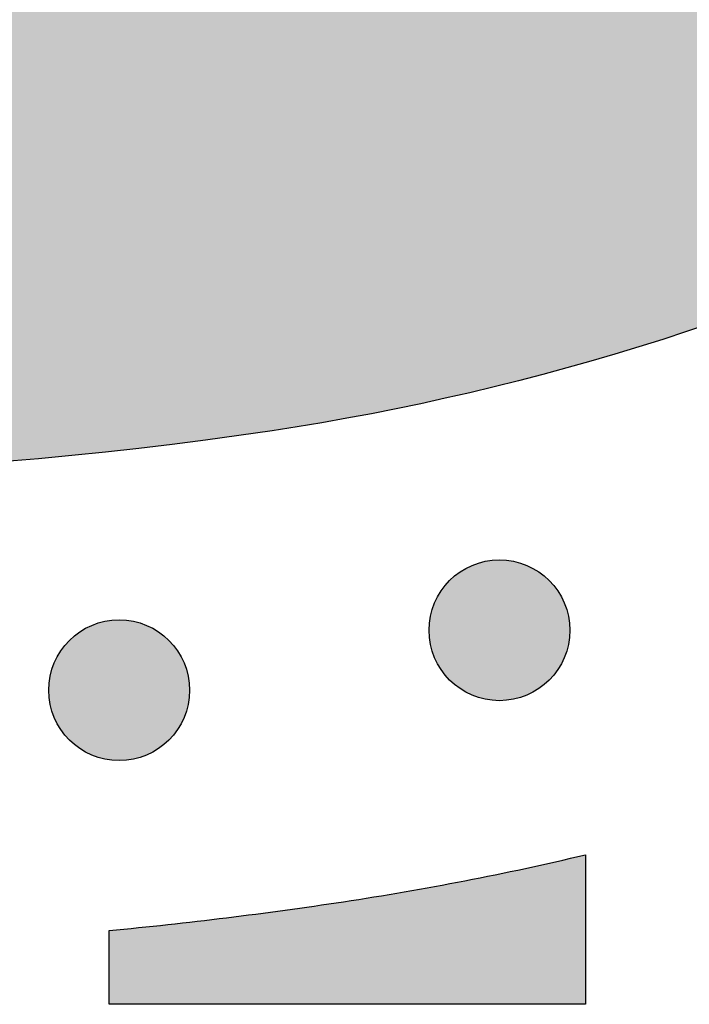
# Model space of a CAD drawing. Header units: millimetres. Extents: x -3873 to -97, y 912 to 4165.
# Tile 455 of 656: x -1536 to -1519, y 2715 to 2739. Entities that reach past the tile are written whole.
import ezdxf

# ---------------------------------------------------------------- set-up
doc = ezdxf.new("R2010")
doc.units = ezdxf.units.MM
doc.layers.add('pattern', color=7, linetype='Continuous', true_color=0x000000)

msp = doc.modelspace()

# ---------------------------------------------------------------- hatches: boundary and pattern name
at = {"layer": 'pattern'}
for points in [[(-1582.065, 2736.226), (-1587.821, 2751.251), (-1573.594, 2745.686), (-1571.085, 2744.751), (-1568.538, 2743.896), (-1565.957, 2743.121), (-1563.344, 2742.429), (-1560.705, 2741.821), (-1558.043, 2741.299), (-1555.362, 2740.865), (-1552.667, 2740.519), (-1549.962, 2740.262), (-1547.251, 2740.093), (-1544.539, 2740.014), (-1541.831, 2740.024), (-1539.13, 2740.123), (-1536.441, 2740.309), (-1533.768, 2740.581), (-1531.116, 2740.939), (-1530.121, 2741.099), (-1529.128, 2741.28), (-1528.135, 2741.48), (-1527.144, 2741.701), (-1526.155, 2741.941), (-1525.169, 2742.202), (-1524.186, 2742.483), (-1523.207, 2742.783), (-1522.233, 2743.104), (-1521.264, 2743.445), (-1520.301, 2743.805), (-1519.345, 2744.184), (-1518.395, 2744.583), (-1517.453, 2745.002), (-1516.52, 2745.439), (-1515.595, 2745.895), (-1514.679, 2746.369), (-1513.773, 2746.861), (-1512.878, 2747.371), (-1511.993, 2747.899), (-1511.12, 2748.444), (-1510.259, 2749.006), (-1509.41, 2749.584), (-1508.574, 2750.178), (-1507.751, 2750.787), (-1506.942, 2751.412), (-1506.147, 2752.051), (-1505.367, 2752.704), (-1504.602, 2753.371), (-1503.851, 2754.052), (-1503.116, 2754.745), (-1502.398, 2755.45), (-1501.692, 2756.169), (-1501, 2756.904), (-1500.319, 2757.654), (-1499.653, 2758.42), (-1498.999, 2759.2), (-1498.36, 2759.995), (-1497.736, 2760.804), (-1497.126, 2761.627), (-1496.533, 2762.463), (-1495.955, 2763.312), (-1495.393, 2764.173), (-1494.849, 2765.046), (-1494.321, 2765.931), (-1493.811, 2766.827), (-1493.319, 2767.732), (-1492.845, 2768.648), (-1492.389, 2769.573), (-1491.952, 2770.507), (-1491.534, 2771.449), (-1491.135, 2772.399), (-1490.755, 2773.356), (-1490.395, 2774.319), (-1490.055, 2775.287), (-1489.735, 2776.262), (-1489.434, 2777.24), (-1489.154, 2778.223), (-1488.893, 2779.209), (-1488.653, 2780.198), (-1488.432, 2781.189), (-1488.232, 2782.182), (-1488.052, 2783.176), (-1487.891, 2784.17), (-1487.534, 2786.823), (-1487.262, 2789.496), (-1487.076, 2792.185), (-1486.979, 2794.886), (-1486.969, 2797.594), (-1487.049, 2800.306), (-1487.217, 2803.016), (-1487.475, 2805.721), (-1487.822, 2808.416), (-1488.256, 2811.097), (-1488.778, 2813.759), (-1489.386, 2816.399), (-1490.079, 2819.011), (-1490.854, 2821.592), (-1491.71, 2824.139), (-1492.645, 2826.647), (-1498.212, 2840.874), (-1483.187, 2835.121), (-1482.522, 2833.594), (-1481.881, 2832.052), (-1481.267, 2830.496), (-1480.679, 2828.926), (-1480.119, 2827.343), (-1479.585, 2825.747), (-1479.079, 2824.139), (-1478.601, 2822.52), (-1478.151, 2820.891), (-1477.731, 2819.253), (-1477.339, 2817.605), (-1476.976, 2815.95), (-1476.643, 2814.287), (-1476.34, 2812.617), (-1476.066, 2810.942), (-1475.823, 2809.262), (-1475.609, 2807.578), (-1475.426, 2805.89), (-1475.274, 2804.201), (-1475.151, 2802.509), (-1475.059, 2800.817), (-1474.998, 2799.124), (-1474.967, 2797.433), (-1474.966, 2795.743), (-1474.995, 2794.055), (-1475.054, 2792.371), (-1475.142, 2790.691), (-1475.261, 2789.015), (-1475.409, 2787.345), (-1475.586, 2785.681), (-1475.792, 2784.025), (-1476.026, 2782.376), (-1476.224, 2781.15), (-1476.446, 2779.925), (-1476.693, 2778.701), (-1476.965, 2777.479), (-1477.261, 2776.259), (-1477.582, 2775.043), (-1477.928, 2773.832), (-1478.299, 2772.625), (-1478.694, 2771.424), (-1479.114, 2770.229), (-1479.558, 2769.042), (-1480.025, 2767.863), (-1480.517, 2766.692), (-1481.033, 2765.53), (-1481.571, 2764.379), (-1482.133, 2763.238), (-1482.718, 2762.109), (-1483.325, 2760.992), (-1483.954, 2759.888), (-1484.604, 2758.797), (-1485.276, 2757.721), (-1485.968, 2756.659), (-1486.68, 2755.612), (-1487.413, 2754.581), (-1488.164, 2753.567), (-1488.934, 2752.569), (-1489.722, 2751.589), (-1490.527, 2750.627), (-1491.349, 2749.683), (-1492.188, 2748.758), (-1493.042, 2747.852), (-1493.912, 2746.965), (-1494.798, 2746.096), (-1495.704, 2745.241), (-1496.629, 2744.403), (-1497.573, 2743.58), (-1498.535, 2742.775), (-1499.515, 2741.986), (-1500.512, 2741.216), (-1501.527, 2740.465), (-1502.557, 2739.733), (-1503.604, 2739.02), (-1504.666, 2738.328), (-1505.742, 2737.656), (-1506.833, 2737.005), (-1507.937, 2736.376), (-1509.054, 2735.769), (-1510.183, 2735.184), (-1511.323, 2734.622), (-1512.475, 2734.083), (-1513.636, 2733.568), (-1514.807, 2733.076), (-1515.986, 2732.607), (-1517.173, 2732.163), (-1518.368, 2731.744), (-1519.569, 2731.348), (-1520.776, 2730.978), (-1521.987, 2730.631), (-1523.203, 2730.31), (-1524.422, 2730.013), (-1525.644, 2729.742), (-1526.868, 2729.494), (-1528.094, 2729.272), (-1529.319, 2729.074), (-1530.968, 2728.839), (-1532.625, 2728.633), (-1534.288, 2728.456), (-1535.958, 2728.308), (-1537.634, 2728.189), (-1539.314, 2728.1), (-1540.999, 2728.04), (-1542.686, 2728.011), (-1544.376, 2728.012), (-1546.068, 2728.043), (-1547.76, 2728.104), (-1549.452, 2728.196), (-1551.144, 2728.318), (-1552.834, 2728.47), (-1554.521, 2728.653), (-1556.206, 2728.866), (-1557.886, 2729.109), (-1559.561, 2729.382), (-1561.23, 2729.686), (-1562.893, 2730.018), (-1564.549, 2730.381), (-1566.196, 2730.772), (-1567.835, 2731.193), (-1569.464, 2731.642), (-1571.083, 2732.12), (-1572.691, 2732.626), (-1574.287, 2733.159), (-1575.87, 2733.72), (-1577.44, 2734.307), (-1578.997, 2734.921), (-1580.539, 2735.561)], [(-1524.849, 2722.793), (-1524.821, 2722.766), (-1524.792, 2722.739), (-1524.762, 2722.712), (-1524.731, 2722.686), (-1524.699, 2722.66), (-1524.667, 2722.635), (-1524.634, 2722.61), (-1524.6, 2722.586), (-1524.565, 2722.562), (-1524.529, 2722.54), (-1524.492, 2722.518), (-1524.455, 2722.496), (-1524.417, 2722.476), (-1524.378, 2722.456), (-1524.339, 2722.437), (-1524.299, 2722.42), (-1524.258, 2722.402), (-1524.217, 2722.386), (-1524.175, 2722.371), (-1524.132, 2722.357), (-1524.089, 2722.344), (-1524.046, 2722.332), (-1524.002, 2722.321), (-1523.958, 2722.311), (-1523.913, 2722.302), (-1523.868, 2722.295), (-1523.823, 2722.288), (-1523.777, 2722.283), (-1523.732, 2722.279), (-1523.686, 2722.276), (-1523.64, 2722.274), (-1523.594, 2722.274), (-1523.548, 2722.274), (-1523.502, 2722.276), (-1523.457, 2722.279), (-1523.411, 2722.283), (-1523.366, 2722.288), (-1523.32, 2722.295), (-1523.275, 2722.303), (-1523.231, 2722.311), (-1523.186, 2722.321), (-1523.142, 2722.332), (-1523.099, 2722.344), (-1523.056, 2722.357), (-1523.014, 2722.371), (-1522.972, 2722.387), (-1522.93, 2722.403), (-1522.89, 2722.42), (-1522.849, 2722.438), (-1522.81, 2722.456), (-1522.771, 2722.476), (-1522.733, 2722.497), (-1522.696, 2722.518), (-1522.659, 2722.54), (-1522.624, 2722.563), (-1522.589, 2722.586), (-1522.555, 2722.61), (-1522.521, 2722.635), (-1522.489, 2722.66), (-1522.457, 2722.686), (-1522.427, 2722.712), (-1522.397, 2722.739), (-1522.368, 2722.766), (-1522.34, 2722.793), (-1522.312, 2722.822), (-1522.285, 2722.851), (-1522.258, 2722.88), (-1522.232, 2722.911), (-1522.206, 2722.943), (-1522.181, 2722.975), (-1522.156, 2723.009), (-1522.132, 2723.043), (-1522.109, 2723.078), (-1522.086, 2723.113), (-1522.064, 2723.15), (-1522.043, 2723.187), (-1522.022, 2723.225), (-1522.003, 2723.264), (-1521.984, 2723.303), (-1521.966, 2723.343), (-1521.949, 2723.384), (-1521.933, 2723.425), (-1521.918, 2723.467), (-1521.904, 2723.51), (-1521.891, 2723.553), (-1521.878, 2723.596), (-1521.868, 2723.64), (-1521.858, 2723.684), (-1521.849, 2723.729), (-1521.841, 2723.774), (-1521.835, 2723.819), (-1521.83, 2723.865), (-1521.825, 2723.91), (-1521.822, 2723.956), (-1521.821, 2724.002), (-1521.82, 2724.048), (-1521.821, 2724.094), (-1521.822, 2724.14), (-1521.825, 2724.186), (-1521.83, 2724.231), (-1521.835, 2724.277), (-1521.841, 2724.322), (-1521.849, 2724.367), (-1521.858, 2724.412), (-1521.868, 2724.456), (-1521.879, 2724.5), (-1521.891, 2724.543), (-1521.904, 2724.586), (-1521.918, 2724.629), (-1521.933, 2724.671), (-1521.949, 2724.712), (-1521.966, 2724.753), (-1521.984, 2724.793), (-1522.003, 2724.832), (-1522.023, 2724.871), (-1522.043, 2724.909), (-1522.064, 2724.946), (-1522.086, 2724.983), (-1522.109, 2725.019), (-1522.132, 2725.053), (-1522.157, 2725.088), (-1522.181, 2725.121), (-1522.206, 2725.153), (-1522.232, 2725.185), (-1522.258, 2725.216), (-1522.285, 2725.245), (-1522.312, 2725.274), (-1522.34, 2725.303), (-1522.368, 2725.33), (-1522.397, 2725.357), (-1522.427, 2725.384), (-1522.458, 2725.41), (-1522.489, 2725.436), (-1522.522, 2725.461), (-1522.555, 2725.486), (-1522.589, 2725.51), (-1522.624, 2725.533), (-1522.66, 2725.556), (-1522.696, 2725.578), (-1522.734, 2725.599), (-1522.772, 2725.62), (-1522.81, 2725.64), (-1522.85, 2725.658), (-1522.89, 2725.676), (-1522.931, 2725.693), (-1522.972, 2725.709), (-1523.014, 2725.725), (-1523.056, 2725.739), (-1523.099, 2725.752), (-1523.143, 2725.764), (-1523.187, 2725.775), (-1523.231, 2725.785), (-1523.276, 2725.793), (-1523.321, 2725.801), (-1523.366, 2725.807), (-1523.411, 2725.813), (-1523.457, 2725.817), (-1523.503, 2725.82), (-1523.549, 2725.822), (-1523.595, 2725.822), (-1523.64, 2725.822), (-1523.686, 2725.82), (-1523.732, 2725.817), (-1523.778, 2725.813), (-1523.823, 2725.807), (-1523.868, 2725.801), (-1523.913, 2725.793), (-1523.958, 2725.785), (-1524.002, 2725.775), (-1524.046, 2725.764), (-1524.09, 2725.752), (-1524.133, 2725.739), (-1524.175, 2725.724), (-1524.217, 2725.709), (-1524.258, 2725.693), (-1524.299, 2725.676), (-1524.339, 2725.658), (-1524.379, 2725.639), (-1524.417, 2725.62), (-1524.455, 2725.599), (-1524.493, 2725.578), (-1524.529, 2725.556), (-1524.565, 2725.533), (-1524.6, 2725.51), (-1524.634, 2725.486), (-1524.667, 2725.461), (-1524.7, 2725.436), (-1524.731, 2725.41), (-1524.762, 2725.384), (-1524.792, 2725.357), (-1524.821, 2725.33), (-1524.849, 2725.302), (-1524.877, 2725.274), (-1524.904, 2725.245), (-1524.93, 2725.215), (-1524.957, 2725.185), (-1524.982, 2725.153), (-1525.008, 2725.121), (-1525.032, 2725.087), (-1525.056, 2725.053), (-1525.08, 2725.018), (-1525.103, 2724.983), (-1525.125, 2724.946), (-1525.146, 2724.909), (-1525.166, 2724.871), (-1525.186, 2724.832), (-1525.205, 2724.793), (-1525.223, 2724.753), (-1525.24, 2724.712), (-1525.256, 2724.67), (-1525.271, 2724.628), (-1525.285, 2724.586), (-1525.298, 2724.543), (-1525.31, 2724.5), (-1525.321, 2724.456), (-1525.331, 2724.411), (-1525.34, 2724.367), (-1525.347, 2724.322), (-1525.354, 2724.276), (-1525.359, 2724.231), (-1525.363, 2724.185), (-1525.366, 2724.14), (-1525.368, 2724.094), (-1525.369, 2724.048), (-1525.368, 2724.002), (-1525.366, 2723.956), (-1525.363, 2723.91), (-1525.359, 2723.865), (-1525.354, 2723.819), (-1525.347, 2723.774), (-1525.34, 2723.729), (-1525.331, 2723.684), (-1525.321, 2723.64), (-1525.31, 2723.596), (-1525.298, 2723.553), (-1525.285, 2723.51), (-1525.271, 2723.467), (-1525.256, 2723.425), (-1525.24, 2723.384), (-1525.223, 2723.343), (-1525.205, 2723.303), (-1525.186, 2723.264), (-1525.166, 2723.225), (-1525.146, 2723.187), (-1525.124, 2723.15), (-1525.102, 2723.113), (-1525.08, 2723.077), (-1525.056, 2723.042), (-1525.032, 2723.008), (-1525.008, 2722.975), (-1524.982, 2722.943), (-1524.957, 2722.911), (-1524.93, 2722.88), (-1524.904, 2722.85), (-1524.876, 2722.821)], [(-1534.429, 2721.283), (-1534.401, 2721.255), (-1534.372, 2721.228), (-1534.342, 2721.201), (-1534.311, 2721.175), (-1534.279, 2721.149), (-1534.247, 2721.124), (-1534.214, 2721.099), (-1534.18, 2721.075), (-1534.145, 2721.052), (-1534.109, 2721.029), (-1534.072, 2721.007), (-1534.035, 2720.986), (-1533.997, 2720.965), (-1533.958, 2720.946), (-1533.919, 2720.927), (-1533.879, 2720.909), (-1533.838, 2720.892), (-1533.797, 2720.876), (-1533.755, 2720.861), (-1533.712, 2720.847), (-1533.669, 2720.834), (-1533.626, 2720.822), (-1533.582, 2720.811), (-1533.538, 2720.801), (-1533.493, 2720.792), (-1533.448, 2720.784), (-1533.403, 2720.778), (-1533.357, 2720.773), (-1533.312, 2720.768), (-1533.266, 2720.766), (-1533.22, 2720.764), (-1533.174, 2720.763), (-1533.128, 2720.764), (-1533.082, 2720.766), (-1533.037, 2720.769), (-1532.991, 2720.773), (-1532.945, 2720.778), (-1532.9, 2720.784), (-1532.855, 2720.792), (-1532.811, 2720.801), (-1532.766, 2720.811), (-1532.722, 2720.822), (-1532.679, 2720.834), (-1532.636, 2720.847), (-1532.594, 2720.861), (-1532.552, 2720.876), (-1532.51, 2720.892), (-1532.47, 2720.909), (-1532.429, 2720.927), (-1532.39, 2720.946), (-1532.351, 2720.966), (-1532.313, 2720.986), (-1532.276, 2721.007), (-1532.239, 2721.029), (-1532.204, 2721.052), (-1532.169, 2721.076), (-1532.135, 2721.1), (-1532.101, 2721.124), (-1532.069, 2721.15), (-1532.037, 2721.175), (-1532.007, 2721.202), (-1531.977, 2721.228), (-1531.948, 2721.255), (-1531.92, 2721.283), (-1531.892, 2721.311), (-1531.865, 2721.34), (-1531.838, 2721.37), (-1531.812, 2721.401), (-1531.786, 2721.432), (-1531.761, 2721.465), (-1531.736, 2721.498), (-1531.712, 2721.532), (-1531.689, 2721.567), (-1531.666, 2721.603), (-1531.644, 2721.639), (-1531.623, 2721.677), (-1531.602, 2721.715), (-1531.583, 2721.753), (-1531.564, 2721.793), (-1531.546, 2721.833), (-1531.529, 2721.874), (-1531.513, 2721.915), (-1531.498, 2721.957), (-1531.484, 2721.999), (-1531.471, 2722.042), (-1531.458, 2722.086), (-1531.448, 2722.13), (-1531.438, 2722.174), (-1531.429, 2722.219), (-1531.421, 2722.264), (-1531.415, 2722.309), (-1531.41, 2722.354), (-1531.405, 2722.4), (-1531.402, 2722.446), (-1531.401, 2722.492), (-1531.4, 2722.538), (-1531.401, 2722.584), (-1531.402, 2722.629), (-1531.405, 2722.675), (-1531.41, 2722.721), (-1531.415, 2722.766), (-1531.421, 2722.812), (-1531.429, 2722.857), (-1531.438, 2722.901), (-1531.448, 2722.945), (-1531.459, 2722.989), (-1531.471, 2723.033), (-1531.484, 2723.076), (-1531.498, 2723.118), (-1531.513, 2723.16), (-1531.529, 2723.202), (-1531.546, 2723.242), (-1531.564, 2723.282), (-1531.583, 2723.322), (-1531.603, 2723.361), (-1531.623, 2723.399), (-1531.644, 2723.436), (-1531.666, 2723.472), (-1531.689, 2723.508), (-1531.712, 2723.543), (-1531.737, 2723.577), (-1531.761, 2723.61), (-1531.786, 2723.643), (-1531.812, 2723.674), (-1531.838, 2723.705), (-1531.865, 2723.735), (-1531.892, 2723.764), (-1531.92, 2723.792), (-1531.948, 2723.82), (-1531.977, 2723.847), (-1532.007, 2723.874), (-1532.038, 2723.9), (-1532.069, 2723.926), (-1532.102, 2723.951), (-1532.135, 2723.975), (-1532.169, 2724), (-1532.204, 2724.023), (-1532.24, 2724.046), (-1532.276, 2724.068), (-1532.314, 2724.089), (-1532.352, 2724.109), (-1532.39, 2724.129), (-1532.43, 2724.148), (-1532.47, 2724.166), (-1532.511, 2724.183), (-1532.552, 2724.199), (-1532.594, 2724.214), (-1532.636, 2724.228), (-1532.679, 2724.241), (-1532.723, 2724.253), (-1532.767, 2724.264), (-1532.811, 2724.274), (-1532.856, 2724.283), (-1532.901, 2724.291), (-1532.946, 2724.297), (-1532.991, 2724.302), (-1533.037, 2724.306), (-1533.083, 2724.309), (-1533.129, 2724.311), (-1533.174, 2724.312), (-1533.22, 2724.311), (-1533.266, 2724.309), (-1533.312, 2724.306), (-1533.358, 2724.302), (-1533.403, 2724.297), (-1533.448, 2724.29), (-1533.493, 2724.283), (-1533.538, 2724.274), (-1533.582, 2724.264), (-1533.626, 2724.253), (-1533.67, 2724.241), (-1533.713, 2724.228), (-1533.755, 2724.214), (-1533.797, 2724.199), (-1533.838, 2724.183), (-1533.879, 2724.166), (-1533.919, 2724.148), (-1533.959, 2724.129), (-1533.997, 2724.109), (-1534.035, 2724.089), (-1534.073, 2724.068), (-1534.109, 2724.045), (-1534.145, 2724.023), (-1534.18, 2723.999), (-1534.214, 2723.975), (-1534.247, 2723.951), (-1534.28, 2723.925), (-1534.311, 2723.9), (-1534.342, 2723.873), (-1534.372, 2723.847), (-1534.401, 2723.82), (-1534.429, 2723.792), (-1534.457, 2723.764), (-1534.484, 2723.735), (-1534.51, 2723.705), (-1534.537, 2723.674), (-1534.562, 2723.643), (-1534.588, 2723.61), (-1534.612, 2723.577), (-1534.636, 2723.543), (-1534.66, 2723.508), (-1534.683, 2723.472), (-1534.705, 2723.436), (-1534.726, 2723.398), (-1534.746, 2723.36), (-1534.766, 2723.322), (-1534.785, 2723.282), (-1534.803, 2723.242), (-1534.82, 2723.201), (-1534.836, 2723.16), (-1534.851, 2723.118), (-1534.865, 2723.076), (-1534.878, 2723.033), (-1534.89, 2722.989), (-1534.901, 2722.945), (-1534.911, 2722.901), (-1534.92, 2722.856), (-1534.927, 2722.811), (-1534.934, 2722.766), (-1534.939, 2722.721), (-1534.943, 2722.675), (-1534.946, 2722.629), (-1534.948, 2722.583), (-1534.949, 2722.537), (-1534.948, 2722.491), (-1534.946, 2722.446), (-1534.943, 2722.4), (-1534.939, 2722.354), (-1534.934, 2722.309), (-1534.927, 2722.263), (-1534.92, 2722.218), (-1534.911, 2722.174), (-1534.901, 2722.129), (-1534.89, 2722.086), (-1534.878, 2722.042), (-1534.865, 2721.999), (-1534.851, 2721.957), (-1534.836, 2721.915), (-1534.82, 2721.873), (-1534.803, 2721.833), (-1534.785, 2721.793), (-1534.766, 2721.753), (-1534.746, 2721.714), (-1534.726, 2721.676), (-1534.704, 2721.639), (-1534.682, 2721.603), (-1534.66, 2721.567), (-1534.636, 2721.532), (-1534.612, 2721.498), (-1534.588, 2721.465), (-1534.562, 2721.432), (-1534.537, 2721.401), (-1534.51, 2721.37), (-1534.484, 2721.34), (-1534.456, 2721.311)], [(-1521.426, 2718.391), (-1521.425, 2714.626), (-1533.425, 2714.625), (-1533.425, 2716.483), (-1530.469, 2716.805), (-1527.523, 2717.209), (-1525.99, 2717.458), (-1524.462, 2717.737), (-1522.94, 2718.048)]]:
    msp.add_hatch(color=256, dxfattribs=at).paths.add_polyline_path(points, flags=0)

# ---------------------------------------------------------------- linework, layer by layer
msp.add_lwpolyline([(-1521.426, 2718.391), (-1521.425, 2714.626), (-1533.425, 2714.625), (-1533.425, 2716.483)], dxfattribs=at)
for centre in [(-1523.594, 2724.048), (-1533.174, 2722.537)]:
    msp.add_circle(centre, 1.774, dxfattribs=at)
at = {"layer": 'pattern', "extrusion": (0, 0, -1)}
for centre, radius, start, end in [((1538.827, 2791.873), 63.514, 224.99533, 261.39124), ((1543.487, 2822.659), 94.651, 261.39124, 294.05306)]:
    msp.add_arc(centre, radius, start, end, dxfattribs=at)
at = {"layer": 'pattern'}
for centre, radius, start, end in [((-1538.827, 2791.873), 75.514, 278.60877, 283.3225), ((-1543.487, 2822.659), 106.651, 275.41383, 278.60877)]:
    msp.add_arc(centre, radius, start, end, dxfattribs=at)

doc.saveas('drawing.dxf')
